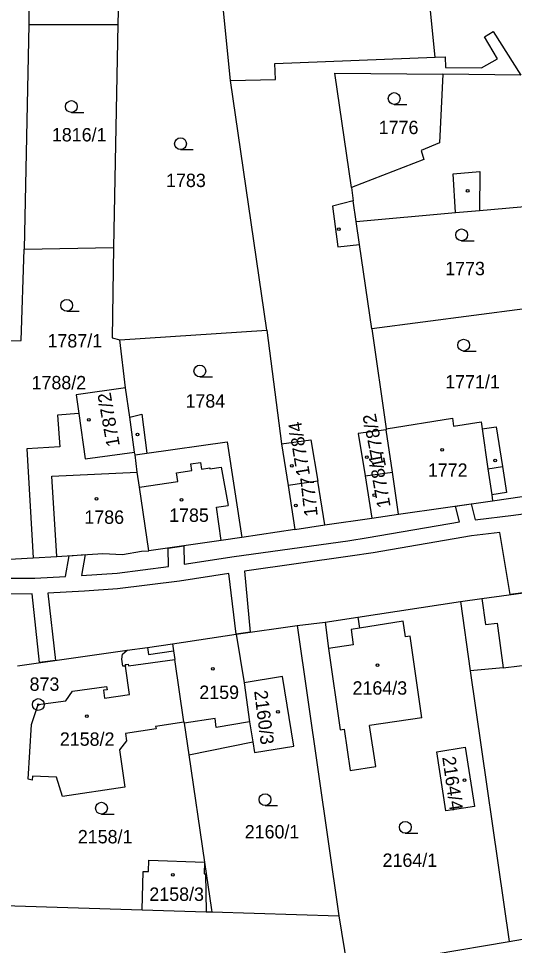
# Model space of a CAD drawing. Extents: x -755819 to -753140, y -1169796 to -1166000.
# Drawn here: x -754989.7 to -754926.6, y -1168034.5 to -1167916.7 of the extents above; entities that cross this region are included whole.
import ezdxf

# ---------------------------------------------------------------- set-up
doc = ezdxf.new("R2010")
doc.units = 0
for name, color, linetype in [('Vrstva 1', 7, 'Continuous'), ('Vrstva 16', 7, 'Continuous'), ('Vrstva 17', 7, 'Continuous'), ('Vrstva 18', 7, 'Continuous'), ('Vrstva 19', 7, 'Continuous'), ('Vrstva 24', 7, 'Continuous'), ('Vrstva 25', 7, 'Continuous'), ('Vrstva 27', 7, 'Continuous'), ('Vrstva 4', 7, 'Continuous')]:
    doc.layers.add(name, color=color, linetype=linetype)

msp = doc.modelspace()

# ---------------------------------------------------------------- linework, layer by layer
at = {"layer": 'Vrstva 1'}
for p, q in [((-754988.3, -1167911.84), (-754988.41, -1167917.44)), ((-754976.93, -1167911.86), (-754977.05, -1167917.44)), ((-754962.71, -1167924.53), (-754964.01, -1167911.59)), ((-754988.41, -1167917.44), (-754988.99, -1167945.98)), ((-754988.41, -1167917.44), (-754977.05, -1167917.44)), ((-754977.05, -1167917.44), (-754977.64, -1167945.79)), ((-754947.35, -1167938.13), (-754949.44, -1167923.62)), ((-754949.44, -1167923.62), (-754935.7, -1167923.75)), ((-754935.7, -1167923.75), (-754936.12, -1167932.46)), ((-754925.8, -1167923.85), (-754935.7, -1167923.75)), ((-754958.1, -1167956.3), (-754962.71, -1167924.53)), ((-754936.12, -1167932.46), (-754938.46, -1167933.44)), ((-754938.46, -1167933.44), (-754938.14, -1167934.6)), ((-754938.14, -1167934.6), (-754947.35, -1167938.13)), ((-754947.35, -1167938.13), (-754947.1, -1167939.85)), ((-754946.73, -1167942.47), (-754947.1, -1167939.85)), ((-754931.04, -1167941.06), (-754923.37, -1167940.37)), ((-754946.73, -1167942.47), (-754934.08, -1167941.33)), ((-754934.08, -1167941.33), (-754931.04, -1167941.06)), ((-754946.31, -1167945.39), (-754946.73, -1167942.47)), ((-754989.37, -1167957.59), (-754988.99, -1167945.98)), ((-754988.99, -1167945.98), (-754977.64, -1167945.79)), ((-754977.64, -1167945.79), (-754977.77, -1167957.27)), ((-754944.76, -1167956.11), (-754946.31, -1167945.39)), ((-754925.27, -1167953.58), (-754944.76, -1167956.11)), ((-754976.83, -1167957.5), (-754958.1, -1167956.3)), ((-754958.1, -1167956.3), (-754956.22, -1167970.75)), ((-754944.76, -1167956.11), (-754942.93, -1167968.82)), ((-754992.84, -1167957.72), (-754989.37, -1167957.59)), ((-754977.77, -1167957.27), (-754976.83, -1167957.5)), ((-754976.1, -1167963.61), (-754976.83, -1167957.5)), ((-754976.1, -1167963.61), (-754982.38, -1167964.51)), ((-754975.52, -1167967.35), (-754976.1, -1167963.61)), ((-754982.38, -1167964.51), (-754982.05, -1167966.89)), ((-754982.05, -1167966.89), (-754984.74, -1167967.09)), ((-754984.74, -1167967.09), (-754984.43, -1167971.13)), ((-754982.05, -1167966.89), (-754981.24, -1167972.66)), ((-754975.52, -1167967.35), (-754974.03, -1167966.95)), ((-754974.93, -1167971.8), (-754975.52, -1167967.35)), ((-754974.03, -1167966.95), (-754973.39, -1167971.91)), ((-754942.93, -1167968.82), (-754934.49, -1167967.48)), ((-754934.49, -1167967.48), (-754934.34, -1167968.5)), ((-754942.93, -1167968.82), (-754942.91, -1167968.97)), ((-754934.34, -1167968.5), (-754930.83, -1167967.94)), ((-754930.83, -1167967.94), (-754930.69, -1167968.85)), ((-754930.69, -1167968.85), (-754928.94, -1167968.56)), ((-754928.94, -1167968.56), (-754928.12, -1167973.64)), ((-754942.91, -1167968.97), (-754946.47, -1167969.43)), ((-754946.47, -1167969.43), (-754945.61, -1167974.81)), ((-754942.13, -1167974.34), (-754942.91, -1167968.97)), ((-754984.43, -1167971.13), (-754988.63, -1167971.38)), ((-754973.39, -1167971.91), (-754963.17, -1167970.49)), ((-754963.17, -1167970.49), (-754961.27, -1167982.63)), ((-754956.22, -1167970.75), (-754952.49, -1167970.21)), ((-754956.22, -1167970.75), (-754955.41, -1167976.04)), ((-754952.49, -1167970.21), (-754951.63, -1167975.48)), ((-754988.63, -1167971.38), (-754987.83, -1167985.24)), ((-754981.24, -1167972.66), (-754974.93, -1167971.8)), ((-754974.88, -1167972.14), (-754974.93, -1167971.8)), ((-754974.59, -1167974.36), (-754974.88, -1167972.14)), ((-754974.31, -1167976.25), (-754974.59, -1167974.36)), ((-754945.61, -1167974.81), (-754942.13, -1167974.34)), ((-754945.61, -1167974.81), (-754944.75, -1167980.19)), ((-754941.34, -1167979.7), (-754942.13, -1167974.34)), ((-754928.12, -1167973.64), (-754927.6, -1167976.91)), ((-754951.63, -1167975.48), (-754955.41, -1167976.04)), ((-754950.73, -1167981.05), (-754951.63, -1167975.48)), ((-754973.13, -1167984.36), (-754974.31, -1167976.25)), ((-754955.41, -1167976.04), (-754954.55, -1167981.62)), ((-754927.6, -1167976.91), (-754929.49, -1167977.24)), ((-754929.38, -1167977.98), (-754921.88, -1167976.91)), ((-754941.34, -1167979.7), (-754929.38, -1167977.98)), ((-754929.49, -1167977.24), (-754929.38, -1167977.98)), ((-754950.73, -1167981.05), (-754944.75, -1167980.19)), ((-754944.75, -1167980.19), (-754941.34, -1167979.7)), ((-754954.55, -1167981.62), (-754961.27, -1167982.63)), ((-754954.55, -1167981.62), (-754950.73, -1167981.05)), ((-754963.93, -1167983.03), (-754973.13, -1167984.36)), ((-754961.27, -1167982.63), (-754963.93, -1167983.03)), ((-754992.38, -1167985.48), (-754987.83, -1167985.24)), ((-754987.83, -1167985.24), (-754984.82, -1167985.07)), ((-754984.82, -1167985.07), (-754978.98, -1167984.68)), ((-754978.98, -1167984.68), (-754976.49, -1167984.82)), ((-754976.49, -1167984.82), (-754974.04, -1167984.39)), ((-754974.04, -1167984.39), (-754973.13, -1167984.36)), ((-754930.74, -1167990.4), (-754920.4, -1167989)), ((-754946.53, -1167992.76), (-754933.48, -1167990.77)), ((-754933.48, -1167990.77), (-754930.74, -1167990.4)), ((-754933.48, -1167990.77), (-754932.22, -1167999.62)), ((-754954.23, -1167993.83), (-754950.7, -1167993.4)), ((-754950.7, -1167993.4), (-754946.53, -1167992.76)), ((-754940.76, -1167993.29), (-754946.33, -1167994.18)), ((-754940.46, -1167995.29), (-754940.76, -1167993.29)), ((-754962.01, -1167994.93), (-754954.23, -1167993.83)), ((-754954.23, -1167993.83), (-754948.96, -1168030.75)), ((-754946.33, -1167994.18), (-754947.39, -1167994.35)), ((-754947.39, -1167994.35), (-754947.1, -1167996.28)), ((-754970.12, -1167996.18), (-754962.01, -1167994.93)), ((-754962.01, -1167994.93), (-754960.99, -1168001.14)), ((-754939.88, -1167995.2), (-754940.46, -1167995.29)), ((-754938.37, -1168005.56), (-754939.88, -1167995.2)), ((-754989.85, -1167998.96), (-754975.89, -1167996.99)), ((-754976.48, -1167997.48), (-754975.89, -1167996.99)), ((-754975.89, -1167996.99), (-754973.3, -1167996.63)), ((-754973.3, -1167996.63), (-754970.12, -1167996.18)), ((-754970.12, -1167996.18), (-754969.99, -1167997.07)), ((-754969.99, -1167997.07), (-754969.83, -1167998.16)), ((-754947.1, -1167996.28), (-754950.24, -1167996.75)), ((-754950.24, -1167996.75), (-754948.78, -1168007.1)), ((-754976.56, -1167998.1), (-754976.48, -1167997.48)), ((-754976.44, -1167998.99), (-754976.56, -1167998.1)), ((-754968.66, -1168006.1), (-754969.83, -1167998.16)), ((-754976.09, -1167998.99), (-754976.44, -1167998.99)), ((-754975.58, -1168002.62), (-754976.09, -1167998.99)), ((-754928.03, -1167999.24), (-754932.22, -1167999.62)), ((-754928.03, -1167999.24), (-754923.2, -1167998.64)), ((-754956.11, -1168000.34), (-754960.99, -1168001.14)), ((-754954.66, -1168009.17), (-754956.11, -1168000.34)), ((-754932.22, -1167999.62), (-754927.28, -1168034)), ((-754982.84, -1168002.2), (-754978.5, -1168001.59)), ((-754978.5, -1168001.59), (-754978.44, -1168002.01)), ((-754960.99, -1168001.14), (-754960.32, -1168006.09)), ((-754983.67, -1168003.42), (-754982.84, -1168002.2)), ((-754978.44, -1168002.01), (-754978.9, -1168002.08)), ((-754978.9, -1168002.08), (-754978.76, -1168003.06)), ((-754978.76, -1168003.06), (-754975.58, -1168002.62)), ((-754988.07, -1168006.41), (-754987.19, -1168003.89)), ((-754987.19, -1168003.89), (-754983.67, -1168003.42)), ((-754988.47, -1168013.37), (-754988.07, -1168006.41)), ((-754972.26, -1168006.63), (-754968.66, -1168006.1)), ((-754972.26, -1168006.63), (-754972.21, -1168006.98)), ((-754968.66, -1168006.1), (-754968.64, -1168006.26)), ((-754968.64, -1168006.26), (-754968.05, -1168010.27)), ((-754960.32, -1168006.09), (-754959.9, -1168008.62)), ((-754938.37, -1168005.56), (-754945.02, -1168006.54)), ((-754944.24, -1168011.78), (-754945.02, -1168006.54)), ((-754972.21, -1168006.98), (-754976.1, -1168007.55)), ((-754976.1, -1168007.55), (-754975.96, -1168008.49)), ((-754948.78, -1168007.1), (-754948.27, -1168007.02)), ((-754948.27, -1168007.02), (-754947.49, -1168012.27)), ((-754975.96, -1168008.49), (-754976.86, -1168009.64)), ((-754968.05, -1168010.27), (-754959.9, -1168008.62)), ((-754959.9, -1168008.62), (-754959.68, -1168009.99)), ((-754976.86, -1168009.64), (-754976.16, -1168014.4)), ((-754959.68, -1168009.99), (-754954.66, -1168009.17)), ((-754936.49, -1168009.88), (-754932.86, -1168009.31)), ((-754935.31, -1168017.39), (-754936.49, -1168009.88)), ((-754932.86, -1168009.31), (-754931.68, -1168016.86)), ((-754968.05, -1168010.27), (-754966.05, -1168023.91)), ((-754947.49, -1168012.27), (-754944.24, -1168011.78)), ((-754987.95, -1168013.5), (-754988.47, -1168013.37)), ((-754987.92, -1168012.98), (-754987.95, -1168013.5)), ((-754984.86, -1168013.14), (-754987.92, -1168012.98)), ((-754984.13, -1168015.57), (-754984.86, -1168013.14)), ((-754976.16, -1168014.4), (-754984.13, -1168015.57)), ((-754931.68, -1168016.86), (-754935.31, -1168017.39)), ((-754973.18, -1168025.12), (-754973.13, -1168023.69)), ((-754973.13, -1168023.69), (-754966.05, -1168023.91)), ((-754966.05, -1168023.91), (-754965.15, -1168030.01)), ((-754973.99, -1168029.99), (-754973.85, -1168025.1)), ((-754973.85, -1168025.1), (-754973.18, -1168025.12)), ((-754991.54, -1168029.44), (-754973.99, -1168029.99)), ((-754973.99, -1168029.99), (-754965.84, -1168030.24)), ((-754965.15, -1168030.01), (-754965.11, -1168030.26)), ((-754965.84, -1168030.24), (-754965.11, -1168030.26)), ((-754965.11, -1168030.26), (-754948.96, -1168030.75)), ((-754948.96, -1168030.75), (-754947.86, -1168037.47)), ((-754927.28, -1168034), (-754914.56, -1168031.86)), ((-754947.86, -1168037.47), (-754927.28, -1168034))]:
    msp.add_line(p, q, dxfattribs=at)
at = {"layer": 'Vrstva 24'}
for radius in [0.75, 0.1]:
    msp.add_circle((-754987.19, -1168003.89), radius, dxfattribs=at)
at = {"layer": 'Vrstva 25'}
for p, q in [((-754941.9, -1167927.59), (-754940.3, -1167927.59)), ((-754982.98, -1167928.6), (-754981.38, -1167928.6)), ((-754969.09, -1167933.33), (-754967.49, -1167933.33)), ((-754933.32, -1167944.92), (-754931.72, -1167944.92)), ((-754983.57, -1167953.88), (-754981.97, -1167953.88)), ((-754933.06, -1167958.94), (-754931.46, -1167958.94)), ((-754966.63, -1167962.23), (-754965.03, -1167962.23)), ((-754958.33, -1168016.72), (-754956.73, -1168016.72)), ((-754979.15, -1168017.82), (-754977.55, -1168017.82)), ((-754940.49, -1168020.24), (-754938.89, -1168020.24))]:
    msp.add_line(p, q, dxfattribs=at)
for centre, radius in [((-754941.9, -1167926.84), 0.75), ((-754982.98, -1167927.85), 0.75), ((-754969.09, -1167932.58), 0.75), ((-754932.55, -1167938.56), 0.175), ((-754948.93, -1167943.46), 0.175), ((-754933.32, -1167944.17), 0.75), ((-754983.57, -1167953.13), 0.75), ((-754933.06, -1167958.19), 0.75), ((-754966.63, -1167961.48), 0.75), ((-754980.76, -1167967.68), 0.175), ((-754974.57, -1167969.56), 0.175), ((-754945.39, -1167972.44), 0.175), ((-754935.8, -1167971.51), 0.175), ((-754954.91, -1167973.53), 0.175), ((-754929.04, -1167972.85), 0.175), ((-754944.42, -1167977.26), 0.175), ((-754979.77, -1167977.73), 0.175), ((-754968.97, -1167977.85), 0.175), ((-754954.4, -1167978.59), 0.175), ((-754964.97, -1167999.36), 0.175), ((-754944.01, -1167998.87), 0.175), ((-754981.02, -1168005.38), 0.175), ((-754956.69, -1168004.82), 0.175), ((-754932.94, -1168013.49), 0.175), ((-754958.33, -1168015.97), 0.75), ((-754979.15, -1168017.07), 0.75), ((-754940.49, -1168019.49), 0.75), ((-754970.08, -1168025.53), 0.175)]:
    msp.add_circle(centre, radius, dxfattribs=at)
at = {"layer": 'Vrstva 27'}
for p, q in [((-754926.72, -1167979.8), (-754913.34, -1167978.13)), ((-754934.1, -1167978.66), (-754932.1, -1167978.37)), ((-754933.57, -1167980.67), (-754934.1, -1167978.66)), ((-754932.1, -1167978.37), (-754931.58, -1167980.39)), ((-754945.23, -1167982.67), (-754933.57, -1167980.67)), ((-754931.58, -1167980.39), (-754926.72, -1167979.8)), ((-754962.27, -1167985.08), (-754947.81, -1167983.06)), ((-754947.81, -1167983.06), (-754945.23, -1167982.67)), ((-754932.04, -1167982.45), (-754944.57, -1167984.59)), ((-754928.45, -1167982.02), (-754932.04, -1167982.45)), ((-754927.12, -1167989.91), (-754928.45, -1167982.02)), ((-754970.68, -1167984.01), (-754968.68, -1167983.72)), ((-754970.6, -1167986.34), (-754970.68, -1167984.01)), ((-754968.68, -1167983.72), (-754968.61, -1167986.06)), ((-754983.72, -1167987.6), (-754983.26, -1167984.97)), ((-754983.26, -1167984.97), (-754981.21, -1167984.83)), ((-754981.21, -1167984.83), (-754981.68, -1167987.49)), ((-754968.61, -1167986.06), (-754962.27, -1167985.08)), ((-754947.51, -1167985.04), (-754960.94, -1167986.93)), ((-754944.57, -1167984.59), (-754947.51, -1167985.04)), ((-754977.16, -1167987.17), (-754970.6, -1167986.34)), ((-754987.65, -1167987.81), (-754983.72, -1167987.6)), ((-754981.68, -1167987.49), (-754977.16, -1167987.17)), ((-754962.93, -1167987.21), (-754969.2, -1167988.18)), ((-754962.01, -1167994.93), (-754962.93, -1167987.21)), ((-754960.94, -1167986.93), (-754960.22, -1167994.68)), ((-755001.54, -1167987.84), (-754987.65, -1167987.81)), ((-754969.2, -1167988.18), (-754977.1, -1167989.18)), ((-754987.97, -1167989.81), (-754994.01, -1167989.88)), ((-754987.05, -1167998.56), (-754987.97, -1167989.81)), ((-754981.31, -1167989.48), (-754985.97, -1167989.72)), ((-754985.97, -1167989.72), (-754984.99, -1167998.27)), ((-754977.1, -1167989.18), (-754981.31, -1167989.48)), ((-754925.13, -1167989.64), (-754927.12, -1167989.91)), ((-754960.22, -1167994.68), (-754962.01, -1167994.93)), ((-754984.99, -1167998.27), (-754987.05, -1167998.56))]:
    msp.add_line(p, q, dxfattribs=at)
at = {"layer": 'Vrstva 4'}
for p, q in [((-754936.68, -1167921.58), (-754937.7, -1167911.72)), ((-754930.42, -1167919), (-754929.31, -1167918.3)), ((-754928.76, -1167921.8), (-754930.42, -1167919)), ((-754929.31, -1167918.3), (-754925.8, -1167923.85)), ((-754957.09, -1167922.38), (-754936.68, -1167921.58)), ((-754936.68, -1167921.58), (-754935.41, -1167921.53)), ((-754935.41, -1167921.53), (-754935.36, -1167922.91)), ((-754957.01, -1167924.41), (-754957.09, -1167922.38)), ((-754935.36, -1167922.91), (-754930.78, -1167922.92)), ((-754930.78, -1167922.92), (-754928.76, -1167921.8)), ((-754962.71, -1167924.53), (-754957.01, -1167924.41)), ((-754934.41, -1167936.42), (-754930.98, -1167936.13)), ((-754934.08, -1167941.33), (-754934.41, -1167936.42)), ((-754930.98, -1167936.13), (-754931.04, -1167941.06)), ((-754947.1, -1167939.85), (-754949.76, -1167940.53)), ((-754949.76, -1167940.53), (-754949.08, -1167945.7)), ((-754949.08, -1167945.7), (-754946.31, -1167945.39)), ((-754930.69, -1167968.85), (-754929.96, -1167973.93)), ((-754974.88, -1167972.14), (-754973.39, -1167971.91)), ((-754967.78, -1167973.3), (-754966.53, -1167973.12)), ((-754967.65, -1167974.15), (-754967.78, -1167973.3)), ((-754966.53, -1167973.12), (-754966.4, -1167973.96)), ((-754985.46, -1167974.86), (-754974.59, -1167974.36)), ((-754969.6, -1167974.43), (-754967.65, -1167974.15)), ((-754969.44, -1167975.54), (-754969.6, -1167974.43)), ((-754966.4, -1167973.96), (-754965.36, -1167973.81)), ((-754965.36, -1167973.81), (-754965.35, -1167973.91)), ((-754965.35, -1167973.91), (-754963.92, -1167973.69)), ((-754963.92, -1167973.69), (-754963.02, -1167978.59)), ((-754929.96, -1167973.93), (-754928.12, -1167973.64)), ((-754929.96, -1167973.93), (-754929.49, -1167977.24)), ((-754984.82, -1167985.07), (-754985.46, -1167974.86)), ((-754974.31, -1167976.25), (-754969.44, -1167975.54)), ((-754964.52, -1167978.8), (-754963.02, -1167978.59)), ((-754963.93, -1167983.03), (-754964.52, -1167978.8)), ((-754930.74, -1167990.4), (-754930.29, -1167993.73)), ((-754950.7, -1167993.4), (-754950.24, -1167996.75)), ((-754946.53, -1167992.76), (-754946.33, -1167994.18)), ((-754930.29, -1167993.73), (-754928.81, -1167993.53)), ((-754928.81, -1167993.53), (-754928.03, -1167999.24)), ((-754973.3, -1167996.63), (-754973.17, -1167997.52)), ((-754973.17, -1167997.52), (-754969.99, -1167997.07)), ((-754975.72, -1167998.98), (-754969.83, -1167998.16)), ((-754976.12, -1167998.79), (-754975.75, -1167998.74)), ((-754976.12, -1167998.79), (-754976.09, -1167998.99)), ((-754975.75, -1167998.74), (-754975.72, -1167998.98)), ((-754964.7, -1168005.68), (-754968.64, -1168006.26)), ((-754964.54, -1168006.79), (-754964.7, -1168005.68)), ((-754960.32, -1168006.09), (-754964.54, -1168006.79)), ((-754966.05, -1168023.91), (-754966.1, -1168025.41)), ((-754966.1, -1168025.41), (-754965.9, -1168025.41)), ((-754965.9, -1168025.41), (-754965.84, -1168030.24))]:
    msp.add_line(p, q, dxfattribs=at)

# ---------------------------------------------------------------- texts
at = {"layer": 'Vrstva 16'}
msp.add_text('1788/2', height=1.7, dxfattribs=at).set_placement((-754988.05, -1167963.81))
at = {"layer": 'Vrstva 17'}
msp.add_text('873', height=1.7, dxfattribs=at).set_placement((-754988.3, -1168002.14))
at = {"layer": 'Vrstva 18'}
for s, p in [('1776', (-754943.87, -1167931.36)), ('1816/1', (-754985.46, -1167932.29)), ('1783', (-754970.93, -1167938.09)), ('1773', (-754935.41, -1167949.3)), ('1787/1', (-754986.02, -1167958.49)), ('1771/1', (-754935.41, -1167963.7)), ('1784', (-754968.46, -1167966.14)), ('2160/1', (-754960.92, -1168020.91)), ('2158/1', (-754982.16, -1168021.54)), ('2164/1', (-754943.38, -1168024.53))]:
    msp.add_text(s, height=1.7, dxfattribs=at).set_placement(p)
at = {"layer": 'Vrstva 19'}
for s, rotation, p in [('1787/2', 99.9238, (-754976.8, -1167970.96)), ('1778/2', 101.2416, (-754942.92, -1167973.61)), ('1778/4', 99.2936, (-754952.6, -1167974.7)), ('1778/1', 99.9238, (-754942.34, -1167978.72)), ('1777', 96.3142, (-754951.62, -1167979.89)), ('2160/3', 277.197, (-754959.73, -1168002.17)), ('2164/4', 278.1137, (-754935.79, -1168010.59))]:
    msp.add_text(s, height=1.7, rotation=rotation, dxfattribs=at).set_placement(p)
for s, p in [('1772', (-754937.62, -1167974.93)), ('1786', (-754981.33, -1167980.91)), ('1785', (-754970.54, -1167980.66)), ('2159', (-754966.7, -1168003.18)), ('2164/3', (-754947.2, -1168002.63)), ('2158/2', (-754984.45, -1168009.13)), ('2158/3', (-754973.06, -1168028.85))]:
    msp.add_text(s, height=1.7, dxfattribs=at).set_placement(p)

doc.saveas('drawing.dxf')
